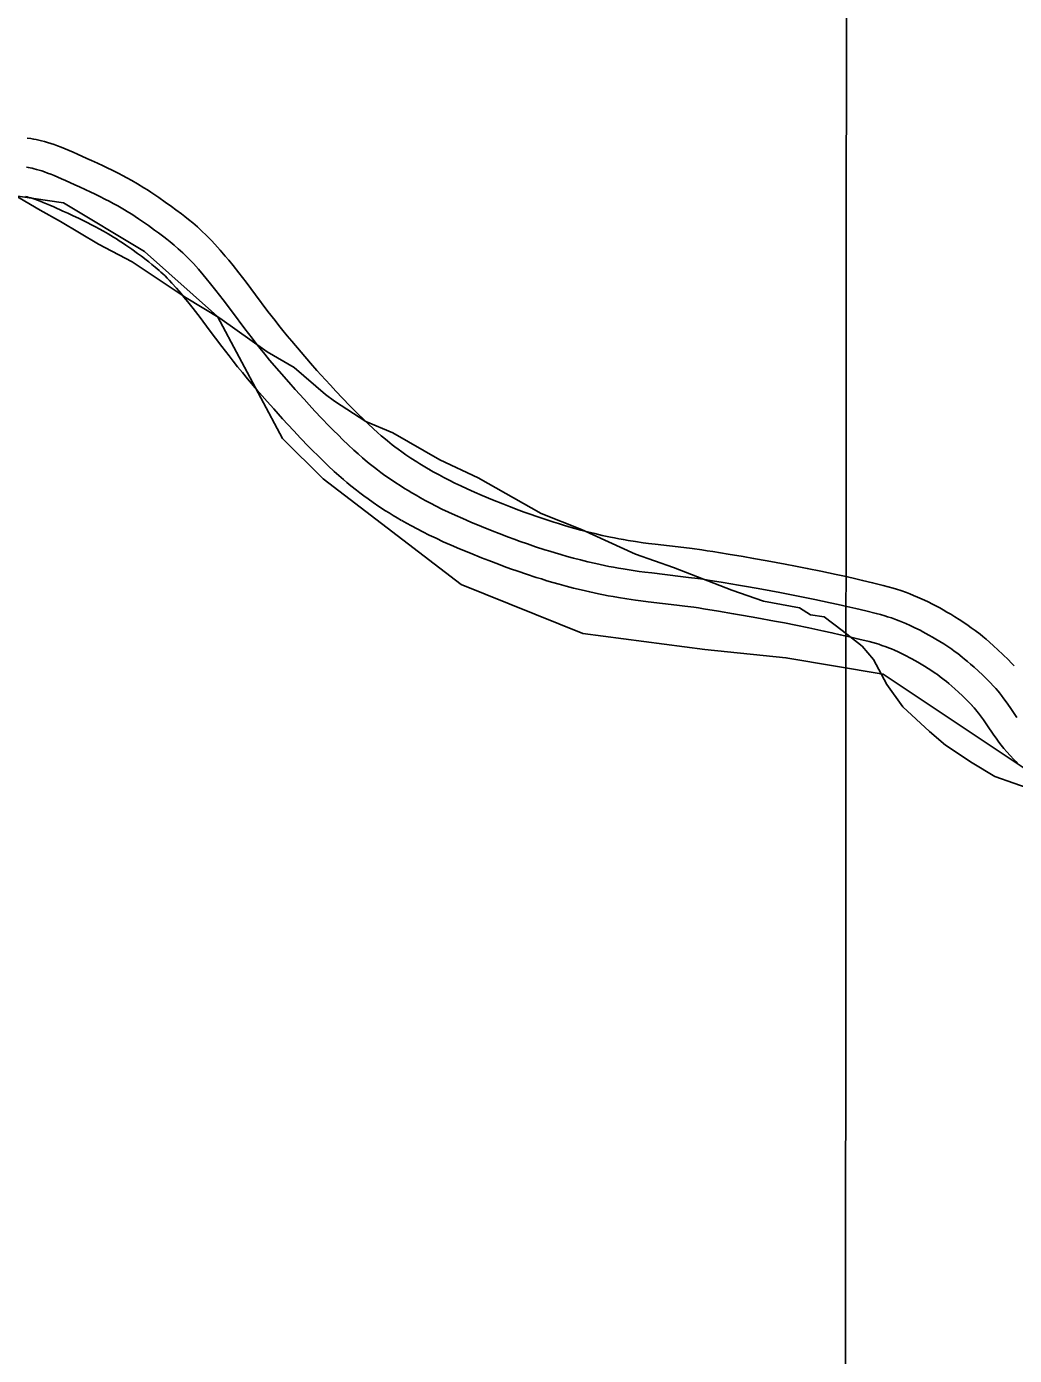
# Model space of a CAD drawing. Extents: x 3245246 to 3283090, y 806824 to 832173.
# Drawn here: x 3254238 to 3254749, y 828887 to 829576 of the extents above; entities that cross this region are included whole.
import ezdxf

# ---------------------------------------------------------------- set-up
doc = ezdxf.new("R2010")
doc.units = 0
for name, color, linetype in [('V-GRID-MAJR', 7, 'Continuous'), ('V-ROAD-CNTR', 7, 'Continuous'), ('V-SITE-VEGE', 7, 'Continuous'), ('V-TOPO-SHOR', 7, 'Continuous')]:
    doc.layers.add(name, color=color, linetype=linetype)

msp = doc.modelspace()

# ---------------------------------------------------------------- linework, layer by layer
at = {"layer": 'V-GRID-MAJR'}
msp.add_spline([(3254649.6380000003, 812211.002), (3254654.045, 818271.314), (3254658.454, 824333.568), (3254662.863, 830395.861), (3254662.864, 830397.764)], degree=3, dxfattribs=at)
at = {"layer": 'V-ROAD-CNTR'}
for points in [[(3254447.0240688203, 829345.9892805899), (3254444.951072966, 829347.195278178), (3254443.0980766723, 829348.301275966), (3254441.3820801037, 829349.3522738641), (3254439.8160832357, 829350.3362718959), (3254436.816089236, 829352.2832680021), (3254434.2660943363, 829354.0102645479), (3254432.065098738, 829355.558261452), (3254430.161102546, 829356.942258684), (3254428.512105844, 829358.175256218), (3254427.118108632, 829359.246254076), (3254424.6101136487, 829361.238250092), (3254422.790117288, 829362.738247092), (3254421.465119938, 829363.8642448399), (3254419.441123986, 829365.6342412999), (3254417.446127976, 829367.4492376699), (3254414.6331336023, 829370.085232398), (3254412.016138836, 829372.595227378), (3254409.588143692, 829374.96922263), (3254407.335148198, 829377.212218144), (3254405.2571523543, 829379.315213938), (3254401.351160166, 829383.3522058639), (3254397.993166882, 829386.906198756), (3254395.0801727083, 829390.0491924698), (3254392.5601777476, 829392.80918695), (3254388.1401865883, 829397.737177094), (3254384.870193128, 829401.4461696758), (3254379.951202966, 829407.108158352), (3254375.073212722, 829412.8001469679), (3254372.638217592, 829415.70414116), (3254370.4092220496, 829418.44413568), (3254368.3342262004, 829421.0571304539), (3254366.407230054, 829423.5301255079), (3254362.762237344, 829428.3011159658), (3254356.340250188, 829436.85909885), (3254351.4252600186, 829443.377085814), (3254347.6192676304, 829448.3120759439), (3254344.6762735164, 829452.0240685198), (3254342.41427804, 829454.805062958), (3254340.6592815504, 829456.9160587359), (3254338.0062868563, 829460.0200525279), (3254335.2522923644, 829463.1260463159), (3254333.558295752, 829464.9550426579), (3254331.9272990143, 829466.6360392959), (3254330.3843021, 829468.163036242), (3254328.9233050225, 829469.557033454), (3254327.53930779, 829470.837030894), (3254326.2003104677, 829472.0370284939), (3254323.77931531, 829474.1280243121), (3254321.6063196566, 829475.927020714), (3254319.695323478, 829477.457017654), (3254317.990326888, 829478.7840149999), (3254315.0903326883, 829480.975010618), (3254312.860337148, 829482.612007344), (3254309.57434372, 829484.9630026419), (3254306.252350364, 829487.289997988), (3254304.1523545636, 829488.725995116), (3254302.1513585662, 829490.0499924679), (3254300.275362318, 829491.2559900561), (3254298.4763659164, 829492.3799878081), (3254295.200372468, 829494.349983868), (3254292.283378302, 829496.025980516), (3254289.71938343, 829497.4439776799), (3254287.468387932, 829498.6489752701), (3254285.462391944, 829499.694973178), (3254282.0183988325, 829501.4329697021), (3254279.383404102, 829502.71896713), (3254277.377408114, 829503.67396522), (3254274.393414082, 829505.065962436), (3254271.411420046, 829506.4219597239), (3254268.905425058, 829507.55895745), (3254264.0844347, 829509.7559530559), (3254261.848439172, 829510.7519510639), (3254259.705443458, 829511.6809492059), (3254257.641447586, 829512.54394748), (3254255.661451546, 829513.336945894), (3254253.7614553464, 829514.0599444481), (3254251.9454589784, 829514.7129431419), (3254250.2024624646, 829515.301941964), (3254248.537465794, 829515.82394092), (3254246.958468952, 829516.2829400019), (3254245.4474719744, 829516.6879391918), (3254244.002474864, 829517.0409384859), (3254242.625477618, 829517.344937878), (3254241.316480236, 829517.6019373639), (3254239.997482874, 829517.831936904), (3254238.0364867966, 829518.107936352)], [(3254439.4840839, 829333.0223065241), (3254437.336088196, 829334.2713040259), (3254435.336092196, 829335.4653016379), (3254433.475095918, 829336.6052993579), (3254431.7430993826, 829337.6932971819), (3254428.526105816, 829339.7812930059), (3254425.7461113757, 829341.6642892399), (3254423.341116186, 829343.3552858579), (3254421.258120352, 829344.86928283), (3254419.452123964, 829346.2202801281), (3254417.8851270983, 829347.4232777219), (3254415.172132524, 829349.578273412), (3254413.1631365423, 829351.235270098), (3254411.6711395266, 829352.5022675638), (3254409.456143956, 829354.4402636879), (3254407.271148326, 829356.4272597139), (3254404.313154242, 829359.19925417), (3254401.581159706, 829361.81924893), (3254399.0521647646, 829364.292243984), (3254396.708169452, 829366.626239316), (3254394.5331738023, 829368.8272349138), (3254390.50918185, 829372.985226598), (3254387.0401887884, 829376.6572192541), (3254384.040194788, 829379.89421278), (3254381.4381999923, 829382.7442070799), (3254376.9312090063, 829387.7691970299), (3254373.582215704, 829391.5671894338), (3254368.5942256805, 829397.3091779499), (3254363.631235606, 829403.1001663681), (3254361.072240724, 829406.1521602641), (3254358.718245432, 829409.0461544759), (3254356.5442497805, 829411.7831490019), (3254354.5312538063, 829414.3671438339), (3254350.803261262, 829419.2461340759), (3254344.3532741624, 829427.842116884), (3254339.4982838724, 829434.2801040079), (3254335.8022912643, 829439.072094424), (3254332.9802969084, 829442.6320873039), (3254330.8283012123, 829445.278082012), (3254329.1913044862, 829447.247078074), (3254326.692309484, 829450.170072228), (3254324.136314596, 829453.053066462), (3254322.671317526, 829454.635063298), (3254321.2683203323, 829456.0810604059), (3254319.92932301, 829457.4060577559), (3254318.65432556, 829458.623055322), (3254317.441327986, 829459.7440530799), (3254316.2893302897, 829460.777051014), (3254314.0933346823, 829462.67404722), (3254312.137338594, 829464.293043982), (3254310.3993420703, 829465.6840412), (3254308.8613451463, 829466.8820388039), (3254306.132350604, 829468.9430346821), (3254304.057354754, 829470.466031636), (3254300.9063610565, 829472.7210271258), (3254297.7153674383, 829474.9560226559), (3254295.7793713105, 829476.2800200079), (3254293.9583749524, 829477.4850175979), (3254292.246378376, 829478.5850153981), (3254290.6363815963, 829479.591013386), (3254287.598387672, 829481.418009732), (3254284.916393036, 829482.95900665), (3254282.54939777, 829484.268004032), (3254280.45940195, 829485.3870017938), (3254278.615405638, 829486.3489998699), (3254275.350412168, 829487.9959965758), (3254272.8674171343, 829489.2079941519), (3254270.982420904, 829490.1059923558), (3254268.11942663, 829491.4409896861), (3254265.207432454, 829492.7649870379), (3254262.695437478, 829493.9049847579), (3254257.923447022, 829496.079980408), (3254255.81445124, 829497.01897853), (3254253.828455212, 829497.8799768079), (3254251.9604589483, 829498.660975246), (3254250.2044624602, 829499.36397384), (3254248.5554657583, 829499.991972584), (3254247.008468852, 829500.547971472), (3254245.557471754, 829501.0379704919), (3254244.196474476, 829501.4649696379), (3254242.921477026, 829501.8359688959), (3254241.727479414, 829502.1559682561), (3254240.608481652, 829502.42896771), (3254239.561483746, 829502.659967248), (3254238.580485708, 829502.852966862), (3254237.662487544, 829503.012966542)], [(3254431.94409898, 829320.055332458), (3254429.721103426, 829321.347329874), (3254427.5741077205, 829322.6293273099), (3254425.568111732, 829323.858324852), (3254423.670115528, 829325.050322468), (3254420.236122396, 829327.2793180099), (3254417.226128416, 829329.3183139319), (3254414.617133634, 829331.152310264), (3254412.355138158, 829332.7963069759), (3254410.392142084, 829334.2653040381), (3254408.652145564, 829335.600301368), (3254405.7341514, 829337.918296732), (3254403.536155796, 829339.7322931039), (3254401.877159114, 829341.140290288), (3254399.471163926, 829343.2462860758), (3254397.0961686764, 829345.4052817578), (3254393.993174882, 829348.3132759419), (3254391.146180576, 829351.0432704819), (3254388.516185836, 829353.615265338), (3254386.081190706, 829356.040260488), (3254383.8091952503, 829358.3392558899), (3254379.6672035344, 829362.6182473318), (3254376.0872106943, 829366.4082397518), (3254373.0002168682, 829369.73923309), (3254370.316222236, 829372.6792272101), (3254365.7222314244, 829377.8012169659), (3254362.2942382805, 829381.688209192), (3254357.237248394, 829387.510197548), (3254352.18925849, 829393.4001857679), (3254349.506263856, 829396.600179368), (3254347.027268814, 829399.6481732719), (3254344.75427336, 829402.5091675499), (3254342.6552775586, 829405.2041621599), (3254338.8442851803, 829410.1911521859), (3254332.366298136, 829418.825134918), (3254327.571307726, 829425.1831222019), (3254323.985314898, 829429.8321129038), (3254321.2843203, 829433.240106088), (3254319.242324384, 829435.7511010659), (3254317.723327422, 829437.5780974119), (3254315.3783321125, 829440.320091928), (3254313.020336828, 829442.980086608), (3254311.7843393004, 829444.315083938), (3254310.6093416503, 829445.526081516), (3254309.4743439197, 829446.6490792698), (3254308.385346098, 829447.6890771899), (3254307.343348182, 829448.651075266), (3254306.378350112, 829449.5170735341), (3254304.407354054, 829451.220070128), (3254302.668357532, 829452.65906725), (3254301.1033606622, 829453.911064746), (3254299.7323634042, 829454.980062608), (3254297.17436852, 829456.9110587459), (3254295.25437236, 829458.320055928), (3254292.238378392, 829460.47905161), (3254289.178384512, 829462.622047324), (3254287.406388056, 829463.8340448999), (3254285.7653913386, 829464.920042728), (3254284.217394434, 829465.91404074), (3254282.796397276, 829466.802038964), (3254279.996402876, 829468.4860355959), (3254277.5494077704, 829469.8920327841), (3254275.3794121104, 829471.0920303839), (3254273.450415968, 829472.1250283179), (3254271.768419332, 829473.003026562), (3254268.6824255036, 829474.5590234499), (3254266.3514301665, 829475.697021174), (3254264.587433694, 829476.5380194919), (3254261.845439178, 829477.8160169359), (3254259.0034448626, 829479.1080143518), (3254256.485449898, 829480.2510120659), (3254251.7624593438, 829482.4040077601), (3254249.7804633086, 829483.286005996), (3254247.9514669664, 829484.0790044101), (3254246.27947031, 829484.778003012), (3254244.7474733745, 829485.391001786), (3254243.3494761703, 829485.92400072), (3254242.0714787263, 829486.3829998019), (3254240.912481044, 829486.7739990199), (3254239.855483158, 829487.1059983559), (3254238.8844851, 829487.3889977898), (3254238.007486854, 829487.62399732), (3254237.21448844, 829487.816996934)], [(3254749.331464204, 829244.691483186), (3254747.815467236, 829246.268480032), (3254746.301470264, 829247.8134769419), (3254743.4834759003, 829250.6014713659), (3254740.9274810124, 829253.028466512), (3254738.636485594, 829255.1184623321), (3254736.589489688, 829256.9204587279), (3254734.757493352, 829258.4774556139), (3254733.126496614, 829259.8204529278), (3254731.6404995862, 829261.0104505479), (3254729.091504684, 829262.9724466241), (3254727.0965086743, 829264.4394436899), (3254725.537511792, 829265.5474414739), (3254723.22851641, 829267.1244383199), (3254720.8765211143, 829268.653435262), (3254718.599525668, 829270.0784324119), (3254716.4705299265, 829271.371429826), (3254714.456533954, 829272.557427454), (3254712.5545377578, 829273.6464252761), (3254710.752541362, 829274.6464232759), (3254709.0495447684, 829275.5644214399), (3254707.3965480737, 829276.430419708), (3254704.3845540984, 829277.9364166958), (3254701.6675595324, 829279.21941413), (3254699.254564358, 829280.29441198), (3254697.1205686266, 829281.197410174), (3254695.22857241, 829281.9564086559), (3254693.509575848, 829282.6154073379), (3254690.619581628, 829283.652405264), (3254688.367586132, 829284.39940377), (3254686.6145896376, 829284.9444026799), (3254684.059594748, 829285.6814012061), (3254681.511599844, 829286.3463998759), (3254675.929611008, 829287.706397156), (3254670.759621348, 829288.928394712), (3254665.916631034, 829290.0443924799), (3254661.37364012, 829291.0653904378), (3254657.09864867, 829292.003388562), (3254649.135664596, 829293.6953851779), (3254642.14867857, 829295.12438232), (3254636.035690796, 829296.333379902), (3254630.66870153, 829297.3643778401), (3254621.32372022, 829299.095374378), (3254614.2947342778, 829300.348371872), (3254609.009744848, 829301.2633700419), (3254601.10376066, 829302.5933673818), (3254593.1637765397, 829303.8843648), (3254590.2907822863, 829304.3283639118), (3254587.564787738, 829304.7223631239), (3254582.57879771, 829305.3883617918), (3254578.22880641, 829305.92436072), (3254563.41883603, 829307.6653572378), (3254559.8308432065, 829308.1153563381), (3254557.1848484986, 829308.4683556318), (3254553.212856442, 829309.0373544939), (3254549.274864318, 829309.66435324), (3254546.899869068, 829310.075352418), (3254544.5758737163, 829310.500351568), (3254542.329878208, 829310.933350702), (3254540.1878824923, 829311.365349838), (3254535.954890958, 829312.2743480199), (3254532.0288988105, 829313.181346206), (3254528.357906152, 829314.0843444), (3254524.9209130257, 829314.977342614), (3254521.7049194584, 829315.8533408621), (3254518.69392548, 829316.7083391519), (3254515.870931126, 829317.5393374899), (3254513.226936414, 829318.3423358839), (3254510.77894131, 829319.108334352), (3254506.1109506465, 829320.626331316), (3254502.0559587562, 829322.0013285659), (3254498.50896585, 829323.2473260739), (3254495.4049720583, 829324.368323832), (3254492.709977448, 829325.365321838), (3254487.927987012, 829327.1843181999), (3254484.382994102, 829328.5743154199), (3254479.0100048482, 829330.73931109), (3254473.6600155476, 829332.96430664), (3254469.690023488, 829334.671303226), (3254466.0310308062, 829336.3062999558), (3254462.6420375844, 829337.8782968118), (3254459.50404386, 829339.388293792), (3254456.5980496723, 829340.8342909), (3254453.906055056, 829342.221288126), (3254451.410060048, 829343.5502854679), (3254449.092064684, 829344.822282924), (3254446.8620691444, 829346.0822804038)], [(3254738.5174858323, 829234.2965039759), (3254737.052488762, 829235.820500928), (3254735.669491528, 829237.231498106), (3254733.0434967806, 829239.82949291), (3254730.7065014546, 829242.048488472), (3254728.6255056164, 829243.947484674), (3254726.775509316, 829245.5754814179), (3254725.1315126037, 829246.9734786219), (3254723.671515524, 829248.175476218), (3254722.3775181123, 829249.2114741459), (3254720.072522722, 829250.985470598), (3254718.3075262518, 829252.2834680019), (3254716.962528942, 829253.23946609), (3254714.909533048, 829254.6414632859), (3254712.8105372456, 829256.0064605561), (3254710.72854141, 829257.308457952), (3254708.7695453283, 829258.498455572), (3254706.924549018, 829259.5854533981), (3254705.187552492, 829260.5794514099), (3254703.552555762, 829261.4874495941), (3254702.0125588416, 829262.317447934), (3254700.562561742, 829263.076446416), (3254697.825567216, 829264.445443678), (3254695.4115720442, 829265.585441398), (3254693.281576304, 829266.5344394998), (3254691.40358006, 829267.328437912), (3254689.7505833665, 829267.992436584), (3254688.2935862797, 829268.550435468), (3254685.724591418, 829269.4724336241), (3254683.7795953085, 829270.117432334), (3254682.309598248, 829270.5744314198), (3254680.086602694, 829271.2154301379), (3254677.8416071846, 829271.8014289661), (3254672.427618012, 829273.1204263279), (3254667.349628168, 829274.3214239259), (3254662.587637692, 829275.4184217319), (3254658.121646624, 829276.422419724), (3254653.932655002, 829277.3414178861), (3254646.074670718, 829279.011414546), (3254639.191684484, 829280.418411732), (3254633.165696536, 829281.610409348), (3254627.8877070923, 829282.62440732), (3254618.641725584, 829284.3374038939), (3254611.69873947, 829285.5744014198), (3254606.485749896, 829286.4773996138), (3254598.6557655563, 829287.7943969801), (3254590.81378124, 829289.0693944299), (3254588.071786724, 829289.493393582), (3254585.49879187, 829289.865392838), (3254580.667801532, 829290.5103915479), (3254576.435809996, 829291.0323905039), (3254561.6098396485, 829292.7743870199), (3254557.9058470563, 829293.2393860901), (3254555.129852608, 829293.60938535), (3254550.969860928, 829294.205384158), (3254546.816869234, 829294.8663828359), (3254544.26887433, 829295.3073819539), (3254541.8068792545, 829295.7583810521), (3254539.4278840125, 829296.2163801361), (3254537.12888861, 829296.6803792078), (3254532.691897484, 829297.633377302), (3254528.5489057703, 829298.5903753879), (3254524.6799135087, 829299.5423734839), (3254521.0649207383, 829300.4813716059), (3254517.685927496, 829301.401369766), (3254514.526933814, 829302.2983679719), (3254511.571939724, 829303.168366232), (3254508.807945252, 829304.008364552), (3254506.220950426, 829304.8173629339), (3254501.382960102, 829306.390359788), (3254497.160968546, 829307.8223569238), (3254493.474975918, 829309.1173543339), (3254490.254982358, 829310.2803520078), (3254487.440987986, 829311.3213499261), (3254482.5249978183, 829313.191346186), (3254478.843005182, 829314.6343432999), (3254473.3260162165, 829316.8573388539), (3254467.816027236, 829319.14933427), (3254463.668035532, 829320.9333307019), (3254459.8150432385, 829322.65432726), (3254456.235050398, 829324.3153239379), (3254452.910057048, 829325.91432074), (3254449.81906323, 829327.453317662), (3254446.947068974, 829328.933314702), (3254444.277074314, 829330.3543118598), (3254441.79407928, 829331.7173091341), (3254439.4840839, 829333.0223065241)], [(3254727.70350746, 829223.901524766), (3254726.2895102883, 829225.3725218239), (3254725.0375127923, 829226.6495192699), (3254722.6035176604, 829229.0575144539), (3254720.4855218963, 829231.068510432), (3254718.614525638, 829232.7765070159), (3254716.961528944, 829234.230504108), (3254715.5055318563, 829235.4695016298), (3254714.2165344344, 829236.5304995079), (3254713.1145366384, 829237.4124977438), (3254711.05354076, 829238.9984945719), (3254709.51854383, 829240.1274923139), (3254708.3875460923, 829240.9314907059), (3254706.590549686, 829242.158488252), (3254704.7445533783, 829243.3594858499), (3254702.857557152, 829244.5384834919), (3254701.06856073, 829245.625481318), (3254699.392564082, 829246.613479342), (3254697.8205672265, 829247.5124775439), (3254696.3525701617, 829248.3284759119), (3254694.975572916, 829249.070474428), (3254693.72857541, 829249.722473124), (3254691.266580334, 829250.95447066), (3254689.155584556, 829251.9514686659), (3254687.30858825, 829252.7744670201), (3254685.6865914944, 829253.4594656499), (3254684.2725943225, 829254.0284645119), (3254683.0775967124, 829254.485463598), (3254680.8296012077, 829255.292461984), (3254679.1916044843, 829255.8354608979), (3254678.0046068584, 829256.20446016), (3254676.11361064, 829256.74945907), (3254674.171614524, 829257.256458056), (3254668.9256250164, 829258.5344555), (3254663.939634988, 829259.71445314), (3254659.2586443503, 829260.792450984), (3254654.869653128, 829261.7794490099), (3254650.7666613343, 829262.6794472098), (3254643.01367684, 829264.3274439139), (3254636.2346903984, 829265.712441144), (3254630.2957022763, 829266.8874387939), (3254625.1067126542, 829267.8844368), (3254615.959730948, 829269.57943341), (3254609.102744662, 829270.800430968), (3254603.9617549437, 829271.6914291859), (3254596.207770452, 829272.9954265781), (3254588.4637859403, 829274.2544240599), (3254585.852791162, 829274.6584232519), (3254583.4327960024, 829275.0084225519), (3254578.7568053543, 829275.632421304), (3254574.642813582, 829276.1404202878), (3254559.8008432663, 829277.8834168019), (3254555.9808509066, 829278.3634158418), (3254553.074856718, 829278.7504150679), (3254548.726865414, 829279.3734138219), (3254544.3588741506, 829280.068412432), (3254541.637879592, 829280.53941149), (3254539.0378847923, 829281.0164105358), (3254536.525889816, 829281.49940957), (3254534.069894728, 829281.995408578), (3254529.42890401, 829282.9924065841), (3254525.06891273, 829283.9994045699), (3254521.001920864, 829285.0004025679), (3254517.20892845, 829285.9854005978), (3254513.666935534, 829286.94939867), (3254510.3599421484, 829287.888396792), (3254507.2729483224, 829288.797394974), (3254504.38895409, 829289.67439322), (3254501.662959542, 829290.526391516), (3254496.6549695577, 829292.1543882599), (3254492.2659783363, 829293.643385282), (3254488.440985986, 829294.9873825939), (3254485.1049926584, 829296.192380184), (3254482.1719985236, 829297.2773780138), (3254477.122008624, 829299.198374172), (3254473.303016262, 829300.6943711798), (3254467.6420275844, 829302.9753666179), (3254461.972038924, 829305.3343618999), (3254457.646047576, 829307.1953581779), (3254453.5990556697, 829309.0023545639), (3254449.8280632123, 829310.752351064), (3254446.3160702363, 829312.4403476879), (3254443.040076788, 829314.072344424), (3254439.988082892, 829315.6453412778), (3254437.1440885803, 829317.1583382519), (3254434.4960938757, 829318.6123353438), (3254432.106098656, 829319.962332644)], [(3254750.7604613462, 829217.8505368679), (3254747.8684671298, 829222.0915283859), (3254745.6934714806, 829225.2635220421), (3254744.020474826, 829227.60951735), (3254742.724477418, 829229.3395138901), (3254741.72347942, 829230.6145113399), (3254740.952480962, 829231.5565094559), (3254739.759483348, 829232.94450668), (3254738.5174858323, 829234.2965039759)], [(3254751.004460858, 829194.352583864), (3254749.112464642, 829196.238580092), (3254747.181468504, 829198.245576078), (3254745.484471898, 829200.111572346), (3254743.946474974, 829201.9265687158), (3254742.591477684, 829203.616565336), (3254741.390480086, 829205.1875621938), (3254740.2984822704, 829206.6695592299), (3254738.442485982, 829209.2895539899), (3254735.486491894, 829213.62454532), (3254733.400496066, 829216.6665392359), (3254731.9094990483, 829218.757535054), (3254730.8215012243, 829220.2105321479), (3254730.0195028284, 829221.2315301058), (3254729.459503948, 829221.9165287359), (3254728.5455057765, 829222.9795266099), (3254727.471507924, 829224.148524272)]]:
    msp.add_lwpolyline(points, dxfattribs=at)
at = {"layer": 'V-SITE-VEGE'}
for p, q in [((3254224.991, 829492.3010000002), (3254244.771, 829480.6620000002)), ((3254244.771, 829480.6620000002), (3254255.242, 829474.844)), ((3254255.242, 829474.844), (3254275.024, 829463.203)), ((3254275.024, 829463.203), (3254292.477, 829453.893)), ((3254292.477, 829453.893), (3254320.403, 829435.27)), ((3254320.403, 829435.27), (3254337.8540000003, 829424.795)), ((3254337.8540000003, 829424.795), (3254362.287, 829407.3380000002)), ((3254362.287, 829407.3380000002), (3254376.25, 829399.191)), ((3254376.25, 829399.191), (3254392.536, 829385.2230000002)), ((3254392.536, 829385.2230000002), (3254397.193, 829381.7300000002)), ((3254397.193, 829381.73), (3254413.483, 829371.256)), ((3254413.483, 829371.256), (3254427.444, 829365.4380000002)), ((3254427.444, 829365.4380000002), (3254451.879, 829351.4700000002)), ((3254451.879, 829351.47), (3254471.661, 829342.158)), ((3254471.661, 829342.158), (3254504.238, 829323.536)), ((3254504.238, 829323.5360000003), (3254525.183, 829315.389)), ((3254525.183, 829315.389), (3254553.107, 829302.5850000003)), ((3254553.107, 829302.5850000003), (3254572.889, 829295.599)), ((3254572.889, 829295.599), (3254603.142, 829283.958)), ((3254603.142, 829283.958), (3254619.432, 829278.1380000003)), ((3254619.432, 829278.138), (3254638.052, 829274.644)), ((3254638.052, 829274.644), (3254643.865, 829271.1540000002)), ((3254643.865, 829271.1540000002), (3254650.848, 829269.9890000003)), ((3254650.848, 829269.9890000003), (3254660.156, 829263.005)), ((3254660.156, 829263.005), (3254670.63, 829254.858)), ((3254670.63, 829254.858), (3254676.446, 829247.8760000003)), ((3254676.446, 829247.8760000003), (3254683.426, 829235.072)), ((3254683.426, 829235.072), (3254691.571, 829223.438)), ((3254691.571, 829223.438), (3254705.532, 829210.636)), ((3254705.532, 829210.636), (3254713.677, 829203.654)), ((3254713.677, 829203.654), (3254727.6380000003, 829194.3420000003)), ((3254727.6380000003, 829194.3420000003), (3254739.273, 829187.358)), ((3254739.273, 829187.358), (3254759.054, 829180.3740000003))]:
    msp.add_line(p, q, dxfattribs=at)
at = {"layer": 'V-TOPO-SHOR'}
msp.add_lwpolyline([(3254227.3567846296, 829488.7741488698), (3254256.799298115, 829484.5549655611), (3254298.8516412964, 829459.2985983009), (3254336.693978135, 829425.6313953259), (3254370.3171316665, 829362.5216788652), (3254391.33963247, 829341.480824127), (3254462.8234767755, 829286.7672602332), (3254525.9074977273, 829261.5017160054), (3254588.998860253, 829253.0615139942), (3254631.060380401, 829248.8368245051), (3254681.532736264, 829240.4021286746), (3254744.609415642, 829198.3112422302), (3254782.455423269, 829173.0567103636)], dxfattribs=at)

doc.saveas('drawing.dxf')
